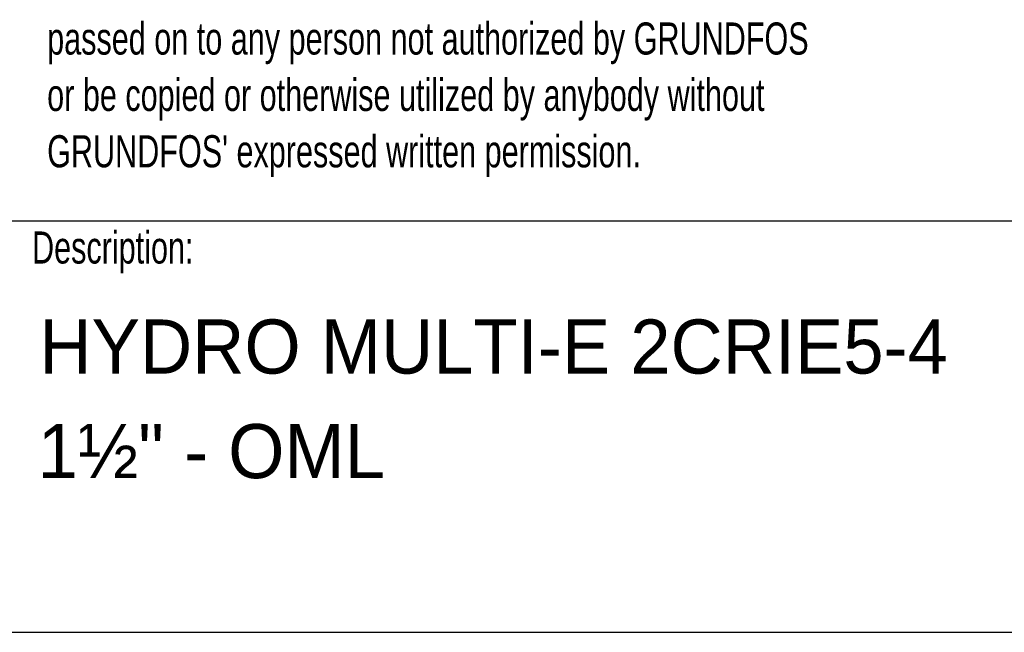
# Model space of a CAD drawing. Extents: x -132501 to 411300, y -42818 to 427495.
# Tile 300 of 330: x 251502 to 251938, y 241340 to 241611. Entities that reach past the tile are written whole.
import ezdxf
from ezdxf.enums import TextEntityAlignment as Align

# ---------------------------------------------------------------- set-up
doc = ezdxf.new("R2010")
doc.units = 0
doc.header["$LTSCALE"] = 50
for name, color, linetype in [('254', 7, 'CONTINUOUS'), ('Default', 7, 'CONTINUOUS'), ('SF_LAYOUT', 7, 'CONTINUOUS')]:
    doc.layers.add(name, color=color, linetype=linetype)
doc.styles.add('SEACAD_Arial', font='ARIAL.TTF')
doc.styles.add('SEACAD_Solid_Edge_ANSI', font='txt')

# ---------------------------------------------------------------- blocks, each defined once
blk = doc.blocks.new('SEANNOT_GROUP39')
at = {"layer": 'Default', "color": 7, "linetype": 'Continuous', "style": 'SEACAD_Solid_Edge_ANSI'}
blk.add_text('HYDRO MULTI-E 2CRIE5-4   ', height=2.4, dxfattribs=at).set_placement((-103.934, 13.872), align=Align.TOP_LEFT)
blk = doc.blocks.new('SEANNOT_GROUP40')
at = {"layer": 'Default', "color": 7, "linetype": 'Continuous', "style": 'SEACAD_Solid_Edge_ANSI'}
blk.add_text('1½" - OML', height=2.4, dxfattribs=at).set_placement((-104.013, 9.235), align=Align.TOP_LEFT)

msp = doc.modelspace()

# ---------------------------------------------------------------- linework, layer by layer
at = {"layer": '254', "color": 7, "linetype": 'Continuous'}
msp.add_line((251494.8011, 241522.2199), (252064.8011, 241522.2199), dxfattribs=at)
at = {"layer": 'Default', "color": 7, "linetype": 'Continuous'}
msp.add_line((250677.7068, 241339.7787), (252549.7068, 241339.7787), dxfattribs=at)
at = {"layer": 'SF_LAYOUT', "color": 7, "linetype": 'Continuous'}
msp.add_line((248449.7068, 241339.7787), (252549.7068, 241339.7787), dxfattribs=at)

# ---------------------------------------------------------------- block references
at = {"layer": 'Default', "xscale": 10, "yscale": 10, "zscale": 10}
for name in ['SEANNOT_GROUP39', 'SEANNOT_GROUP40']:
    msp.add_blockref(name, (252549.7068, 241339.7787), dxfattribs=at)

# ---------------------------------------------------------------- texts
at = {"layer": '254', "color": 7, "linetype": 'Continuous', "style": 'SEACAD_Arial', "width": 0.682}
for s, p in [('passed on to any person not authorized by GRUNDFOS', (251513.8011, 241610.2099)), ('or be copied or otherwise utilized by anybody without', (251513.8011, 241585.2099)), ("GRUNDFOS' expressed written permission.", (251513.8011, 241560.2099)), ('Description:', (251507.0896, 241517.5417))]:
    msp.add_text(s, height=14.24, dxfattribs=at).set_placement(p, align=Align.TOP_LEFT)

doc.saveas('drawing.dxf')
